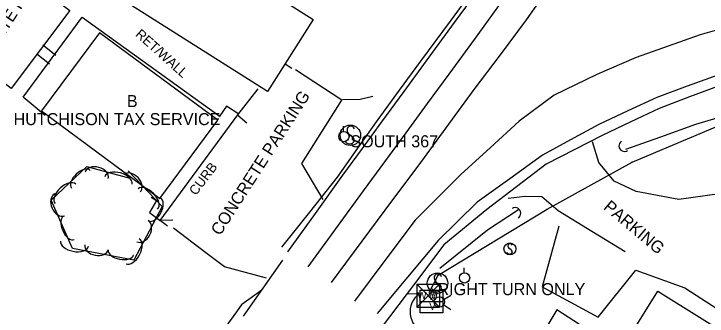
# Model space of a CAD drawing. Extents: x 1441650 to 1491889, y 345904 to 358319.
# Drawn here: x 1441941.4 to 1442229, y 357140 to 357265.6 of the extents above; entities that cross this region are included whole.
import ezdxf

# ---------------------------------------------------------------- set-up
doc = ezdxf.new("R2010")
doc.units = 0
for name, color, linetype in [('S_BUILDING', 7, 'Continuous'), ('S_BUILDING_ANNOT', 7, 'Continuous'), ('S_CROSS_DRAIN', 7, 'Continuous'), ('S_CURB', 7, 'Continuous'), ('S_CURB_ANNOT', 7, 'Continuous'), ('S_DITCHLINE', 7, 'Continuous'), ('S_EDGE_CONCRETE', 7, 'Continuous'), ('S_EDGE_PAVEMENT', 7, 'Continuous'), ('S_GRAVEL_ROAD', 7, 'Continuous'), ('S_IRON_PIN_ANNOT', 7, 'Continuous'), ('S_LANDSCAPING', 7, 'Continuous'), ('S_MSC_PT_SYM', 7, 'Continuous'), ('S_PARKING', 7, 'Continuous'), ('S_PARKING_ANNOT', 7, 'Continuous'), ('S_PAVEMENT_CROWN', 7, 'Continuous'), ('S_SHOULDER', 7, 'Continuous'), ('S_SIDEWALK', 7, 'Continuous'), ('S_SIGN', 7, 'Continuous'), ('S_SIGN_ANNOT', 7, 'Continuous'), ('S_STREAM', 7, 'Continuous'), ('S_TREE', 7, 'Continuous'), ('S_UTILITY_POLE', 7, 'Continuous'), ('S_UTL_PT_SYM', 7, 'Continuous'), ('S_WATER_UTILITIES', 7, 'Continuous')]:
    doc.layers.add(name, color=color, linetype=linetype)

msp = doc.modelspace()

# ---------------------------------------------------------------- linework, layer by layer
at = {"layer": 'S_BUILDING'}
for points in [[(1441980.78, 357275.18), (1442092.43, 357450.86), (1442189.24, 357389.33), (1442169.88, 357358.87), (1442103.45, 357401.09), (1442030.15, 357285.76), (1442065.58, 357263.24), (1442046.59, 357233.35)], [(1442025.97, 357221.37), (1441976.97, 357257.72), (1441952.9, 357225.28), (1442001.91, 357188.93)], [(1442300.38, 357044.58), (1442186.84, 357115.6), (1442208.6, 357150.38), (1442322.14, 357079.36)]]:
    msp.add_lwpolyline(points, close=True, dxfattribs=at)
at = {"layer": 'S_CROSS_DRAIN'}
for centre, start, end in [((1442194.72, 357210.76), 123.9094, 304.2386), ((1442149.35, 357182.8), 301.2194, 121.5486)]:
    msp.add_arc(centre, 2.3, start, end, dxfattribs=at)
at = {"layer": 'S_CURB'}
for p, q in [((1442034.32, 357223.44), (1442038.11, 357220.25)), ((1442002.76, 357179.92), (1442007.39, 357180.03)), ((1442110.19, 357149.18), (1442104.6, 357149.28))]:
    msp.add_line(p, q, dxfattribs=at)
at = {"layer": 'S_DITCHLINE'}
msp.add_lwpolyline([(1442195.23, 357209.33), (1442209.79, 357214.52), (1442224.35, 357219.71), (1442236.89, 357223.46), (1442249.42, 357227.2), (1442258.97, 357229.63), (1442279.34, 357236.25), (1442295.17, 357237.52), (1442310.99, 357238.79), (1442328.33, 357243.02)], dxfattribs=at)
at = {"layer": 'S_EDGE_CONCRETE'}
for points in [[(1442069.68, 357188.5), (1442060.86, 357203.48), (1442069.17, 357216.6), (1442077.48, 357229.72), (1442058.2, 357242.34)], [(1442046.16, 357155.87), (1442028.79, 357160.52), (1442021.06, 357166.39), (1442007.58, 357176.58)]]:
    msp.add_lwpolyline(points, dxfattribs=at)
at = {"layer": 'S_EDGE_PAVEMENT'}
for points in [[(1442135.74, 357277.97), (1442124.07, 357262.02), (1442112.4, 357246.06), (1442103.14, 357233.38), (1442093.89, 357220.7), (1442085.83, 357209.62), (1442077.77, 357198.53), (1442066.35, 357182.68), (1442054.93, 357166.82)], [(1442233.43, 357240.15), (1442220.76, 357235.52), (1442208.1, 357230.89), (1442196.08, 357225.29), (1442184.07, 357219.69), (1442172.37, 357213.27), (1442160.68, 357206.85), (1442147.11, 357197.13), (1442133.55, 357187.41), (1442117.43, 357171.51), (1442104.76, 357156.3), (1442092.09, 357141.08)], [(1442090.37, 357231.19), (1442085.08, 357229.99), (1442077.76, 357229.86)], [(1442052.82, 357163.27), (1442036.53, 357140.05)]]:
    msp.add_lwpolyline(points, dxfattribs=at)
at = {"layer": 'S_GRAVEL_ROAD'}
for points in [[(1442338.74, 357250.26), (1442338.06, 357233.99), (1442329.51, 357223.77), (1442311.02, 357208.99), (1442299.56, 357202.47), (1442288.1, 357195.96), (1442270.77, 357192.76), (1442252.41, 357191.83), (1442234.05, 357190.9), (1442217.26, 357188.48), (1442199.58, 357191.81), (1442190.41, 357196.11), (1442184.03, 357203.86), (1442181.4, 357212.44)], [(1442146.44, 357188.99), (1442153.54, 357189.83), (1442160.46, 357189.72), (1442167.24, 357183.86), (1442181.11, 357175.38), (1442194.97, 357166.9)]]:
    msp.add_lwpolyline(points, dxfattribs=at)
at = {"layer": 'S_IRON_PIN_ANNOT'}
msp.add_lwpolyline([(1441954.35, 357223.35), (1441945.3, 357230.95), (1441969.79, 357264.14), (1442026.95, 357222.91)], dxfattribs=at)
at = {"layer": 'S_MSC_PT_SYM'}
for points in [[(1442079.76, 357216.06), (1442079.76, 357216.11), (1442079.76, 357216.06), (1442079.71, 357216.06), (1442079.76, 357216.06), (1442079.76, 357216.01), (1442079.76, 357216.06), (1442079.81, 357216.06)], [(1442081.7, 357214.49), (1442081.7, 357214.54), (1442081.7, 357214.49), (1442081.65, 357214.49), (1442081.7, 357214.49), (1442081.7, 357214.44), (1442081.7, 357214.49), (1442081.75, 357214.49)], [(1442116.09, 357154.35), (1442116.09, 357154.4), (1442116.09, 357154.35), (1442116.04, 357154.35), (1442116.09, 357154.35), (1442116.09, 357154.3), (1442116.09, 357154.35), (1442116.14, 357154.35)], [(1442117.84, 357152.45), (1442117.84, 357152.5), (1442117.84, 357152.45), (1442117.79, 357152.45), (1442117.84, 357152.45), (1442117.84, 357152.4), (1442117.84, 357152.45), (1442117.89, 357152.45)]]:
    msp.add_lwpolyline(points, dxfattribs=at)
at = {"layer": 'S_PARKING'}
for points in [[(1441907.19, 357289.69), (1441937.66, 357276.88), (1441943.02, 357283.25), (1441964.59, 357266.99), (1441940.31, 357234.6), (1441918.93, 357251.18), (1441923.87, 357257.04)], [(1442053.93, 357244.82), (1442056.68, 357243.05)], [(1442005.18, 357177.39), (1442002.06, 357179.71), (1442034.35, 357223.63), (1442042.76, 357234.42)], [(1442167.4, 357177.43), (1442160.54, 357152.28), (1442183.76, 357139.69), (1442199.42, 357159.09), (1442219.68, 357151.81), (1442247.17, 357134.12)], [(1442187.43, 357129.27), (1442166.67, 357142.61), (1442159.69, 357131.24), (1442180.46, 357118.23), (1442187.87, 357129.26)]]:
    msp.add_lwpolyline(points, dxfattribs=at)
msp.add_ellipse((1442115.12, 357141.83), major_axis=(-8.52, 3.88), ratio=0.999847, start_param=5.782974, end_param=7.870403, dxfattribs=at)
at = {"layer": 'S_PAVEMENT_CROWN'}
for points in [[(1442165.3, 357279.23), (1442153.98, 357263.14), (1442143.13, 357248.61), (1442132.27, 357234.09), (1442120.64, 357218.19), (1442109.01, 357202.29), (1442098.54, 357188.33), (1442085.77, 357171.18), (1442073, 357154.02)], [(1442143.57, 357270.4), (1442132.72, 357255.48), (1442121.88, 357240.56), (1442112.92, 357228.36), (1442103.96, 357216.16), (1442095.16, 357204.11), (1442086.37, 357192.06), (1442074.88, 357176.28), (1442063.38, 357160.51)], [(1442265.07, 357266.96), (1442251.24, 357264.01), (1442238.7, 357260.45), (1442226.16, 357256.89), (1442212.88, 357252.16), (1442199.59, 357247.43), (1442183.26, 357240.42), (1442165.53, 357231.77), (1442150.99, 357221.02), (1442138.98, 357209.99), (1442126.97, 357198.96), (1442117.43, 357189.43), (1442107.88, 357179.9), (1442095.29, 357163.11), (1442082.69, 357146.32)]]:
    msp.add_lwpolyline(points, dxfattribs=at)
at = {"layer": 'S_SHOULDER'}
for points in [[(1442134.56, 357279.24), (1442122.34, 357262.6), (1442110.12, 357245.96), (1442101.28, 357233.85), (1442092.43, 357221.74), (1442084, 357209.75), (1442075.58, 357197.75), (1442064.03, 357183.25), (1442052.48, 357168.75)], [(1442234.36, 357235.85), (1442221.73, 357231.07), (1442209.1, 357226.29), (1442197.28, 357220.68), (1442185.46, 357215.07), (1442173.81, 357209.09), (1442162.17, 357203.11), (1442149.9, 357193.72), (1442137.63, 357184.33), (1442119.81, 357169.71), (1442107.23, 357152.98), (1442094.64, 357136.25)], [(1442035.96, 357144.96), (1442044.26, 357151.04)]]:
    msp.add_lwpolyline(points, dxfattribs=at)
msp.add_ellipse((1443326.85, 356215.27), major_axis=(-862.71, -1349.96), ratio=0.992954, start_param=4.65728, end_param=4.732374, dxfattribs=at)
at = {"layer": 'S_SIDEWALK'}
for points in [[(1441953.37, 357252.66), (1441958.85, 357248.36)], [(1441950.94, 357248.9), (1441956.24, 357244.77)], [(1442034.67, 357223.9), (1442029.67, 357227.25), (1442026.85, 357223.27)], [(1441998.34, 357189.49), (1442000.61, 357188.03), (1441997.65, 357183.09), (1442002.23, 357179.67)]]:
    msp.add_lwpolyline(points, dxfattribs=at)
at = {"layer": 'S_SIGN'}
for p, q in [((1442081.7, 357214.49), (1442079.76, 357216.06)), ((1442117.84, 357152.45), (1442116.09, 357154.35))]:
    msp.add_line(p, q, dxfattribs=at)
for centre, radius in [((1442080.99, 357215.15), 4.24), ((1442147.19, 357167.94), 2.49), ((1442117.15, 357153.76), 4.24)]:
    msp.add_circle(centre, radius, dxfattribs=at)
for centre, radius, start, end in [((1442082.16, 357217.4), 2.55, 167.1196, 241.9813), ((1442081.12, 357217.3), 1.62, 16.5258, 156.8957), ((1442080.29, 357212.87), 2.38, 358.6529, 73.7063), ((1442080.73, 357213.75), 2.17, 204.641, 335.359), ((1442147.87, 357169.27), 1.5, 167.1196, 241.9813), ((1442147.26, 357169.21), 0.95, 16.5258, 156.8957), ((1442146.77, 357166.6), 1.4, 358.6529, 73.7063), ((1442147.03, 357167.12), 1.28, 204.641, 335.359), ((1442118.31, 357156.02), 2.55, 167.1196, 241.9813), ((1442117.27, 357155.92), 1.62, 16.5258, 156.8957), ((1442116.44, 357151.48), 2.38, 358.6529, 73.7063), ((1442116.88, 357152.37), 2.17, 204.641, 335.359)]:
    msp.add_arc(centre, radius, start, end, dxfattribs=at)
at = {"layer": 'S_STREAM'}
msp.add_lwpolyline([(1442150.67, 357184.13), (1442137.94, 357175.72), (1442118.12, 357159.85)], dxfattribs=at)
at = {"layer": 'S_TREE'}
msp.add_lwpolyline([(1441988.8, 357200.45), (1442002.89, 357185.6), (1441991.14, 357163.34), (1441965.79, 357168.14), (1441956.9, 357188.17), (1441971.7, 357202.15), (1441989.55, 357197.28)], dxfattribs=at)
for centre, major_axis, ratio in [((1441975.8, 357198.56), (-4.78, 1.31), 0.685339), ((1441969.23, 357196.91), (-3.89, -3.67), 0.540699), ((1441984.8, 357196.38), (-5.66, 1.55), 0.550103), ((1441990.47, 357195.22), (-3.4, 3.59), 0.686742), ((1441962.79, 357190.81), (-4.26, -4.03), 0.55008), ((1441997.02, 357188.7), (-4.03, 4.25), 0.551229), ((1441960.36, 357186.25), (2.01, -4.53), 0.685311), ((1441999.82, 357184.32), (2.5, 4.73), 0.540699), ((1441964.3, 357176.72), (2.17, -4.89), 0.540699), ((1441994.78, 357175.33), (2.31, 4.38), 0.685311), ((1441966.59, 357170.14), (5.77, -1.09), 0.55008), ((1441990.68, 357167.02), (2.74, 5.19), 0.55008), ((1441975.74, 357168.68), (4.87, -0.92), 0.685311), ((1441985.81, 357166.51), (5.25, -0.99), 0.540699)]:
    msp.add_ellipse(centre, major_axis=major_axis, ratio=ratio, start_param=3.141593, end_param=6.283185, dxfattribs=at)
at = {"layer": 'S_UTILITY_POLE'}
for p, q in [((1442078.2, 357216.76), (1442078.2, 357218.87)), ((1442128.26, 357158.06), (1442128.26, 357160.17))]:
    msp.add_line(p, q, dxfattribs=at)
for centre in [(1442078.32, 357214.62), (1442128.38, 357155.92)]:
    msp.add_circle(centre, 2.13, dxfattribs=at)
at = {"layer": 'S_UTL_PT_SYM'}
for points in [[(1442197.84, 357204.03), (1442197.84, 357204.08), (1442197.84, 357204.03), (1442197.79, 357204.03), (1442197.84, 357204.03), (1442197.84, 357203.98), (1442197.84, 357204.03), (1442197.89, 357204.03)], [(1442162.68, 357184.51), (1442162.68, 357184.56), (1442162.68, 357184.51), (1442162.63, 357184.51), (1442162.68, 357184.51), (1442162.68, 357184.46), (1442162.68, 357184.51), (1442162.73, 357184.51)], [(1442117.42, 357157.02), (1442117.42, 357157.07), (1442117.42, 357157.02), (1442117.37, 357157.02), (1442117.42, 357157.02), (1442117.42, 357156.97), (1442117.42, 357157.02), (1442117.47, 357157.02)], [(1442113.68, 357149.89), (1442113.68, 357149.94), (1442113.68, 357149.89), (1442113.63, 357149.89), (1442113.68, 357149.89), (1442113.68, 357149.84), (1442113.68, 357149.89), (1442113.73, 357149.89)]]:
    msp.add_lwpolyline(points, dxfattribs=at)
at = {"layer": 'S_WATER_UTILITIES'}
for p, q in [((1442197.84, 357204.03), (1442236.23, 357220.24)), ((1442162.68, 357184.51), (1442197.84, 357204.03)), ((1442117.42, 357157.02), (1442162.68, 357184.51)), ((1442113.68, 357149.89), (1442117.42, 357157.02)), ((1442108.59, 357153.33), (1442117.93, 357153.33)), ((1442108.59, 357153.33), (1442108.59, 357143.84)), ((1442108.59, 357153.33), (1442117.93, 357143.84)), ((1442117.93, 357153.33), (1442108.59, 357143.84)), ((1442109.92, 357150.85), (1442119.34, 357150.85)), ((1442109.92, 357141.44), (1442109.92, 357150.85)), ((1442117.93, 357153.33), (1442117.93, 357143.84)), ((1442119.34, 357150.85), (1442119.34, 357141.44)), ((1442119.83, 357147), (1442122.65, 357148.73)), ((1442109.92, 357146.16), (1442119.34, 357146.16)), ((1442108.59, 357143.84), (1442117.93, 357143.84)), ((1442119.7, 357144.69), (1442122.61, 357142.76)), ((1442119.34, 357141.44), (1442109.92, 357141.44))]:
    msp.add_line(p, q, dxfattribs=at)
msp.add_circle((1442117.92, 357145.94), 2.18, dxfattribs=at)

# ---------------------------------------------------------------- texts
at = {"layer": 'S_BUILDING_ANNOT'}
for s, height, p in [('B', 5, (1441988.29, 357226.86)), ('HUTCHISON TAX SERVICE', 5.0003, (1441941.28, 357219.36))]:
    msp.add_text(s, height=height, dxfattribs=at).set_placement(p)
at = {"layer": 'S_CURB_ANNOT'}
msp.add_text('CURB', height=4, rotation=52.7813, dxfattribs=at).set_placement((1442016.92, 357189.88))
at = {"layer": 'S_LANDSCAPING'}
msp.add_text('RET/WALL', height=4, rotation=318.0979, dxfattribs=at).set_placement((1441991.51, 357256.63))
at = {"layer": 'S_PARKING_ANNOT'}
for s, height, rotation, p in [('CONCRETE PARKING', 5.0003, 57.2921, (1441922.94, 357233.88)), ('CONCRETE PARKING', 5.0003, 57.2921, (1442026.96, 357173.15)), ('PARKING', 5, 319.8977, (1442185.63, 357184.78))]:
    msp.add_text(s, height=height, rotation=rotation, dxfattribs=at).set_placement(p)
at = {"layer": 'S_SIGN_ANNOT'}
for s, p in [('SOUTH 367', (1442080.99, 357210.15)), ('RIGHT TURN ONLY', (1442117.15, 357148.76))]:
    msp.add_text(s, height=5, dxfattribs=at).set_placement(p)
at = {"layer": 'S_WATER_UTILITIES'}
for s, p in [('W M', (1442108.8, 357147.1)), ('W', (1442113.47, 357146.7)), ('V', (1442113.71, 357142.63))]:
    msp.add_text(s, height=3, rotation=360, dxfattribs=at).set_placement(p)

doc.saveas('drawing.dxf')
